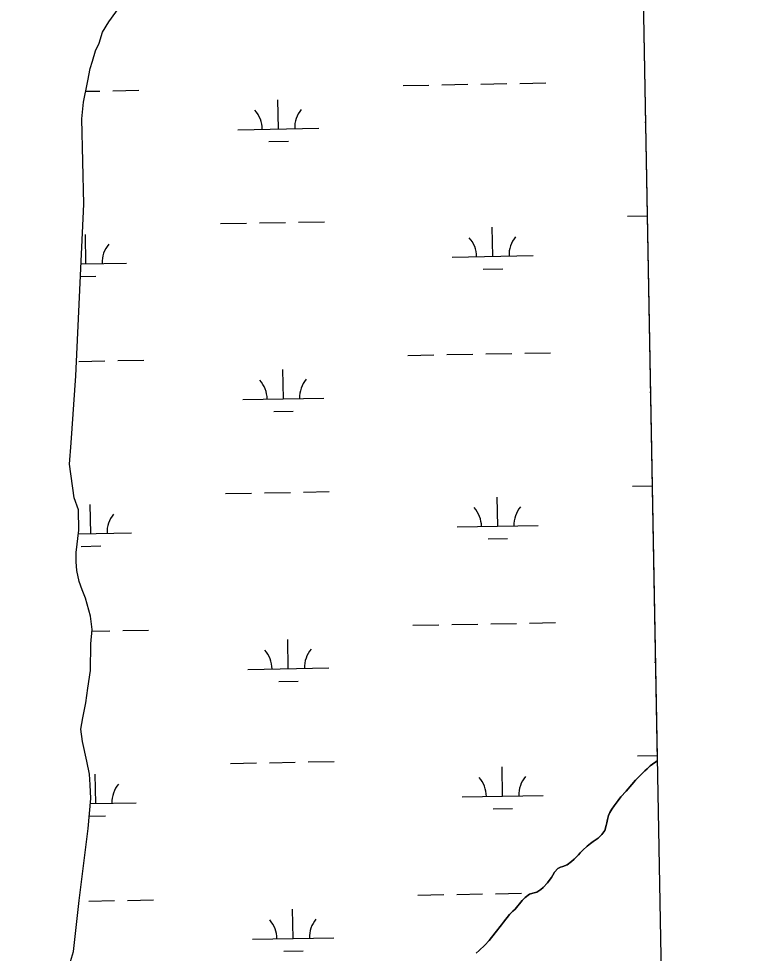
# Model space of a CAD drawing. Extents: x 3925854 to 3964121, y 224593 to 250589.
# Drawn here: x 3961133 to 3962042, y 236932 to 238084 of the extents above; entities that cross this region are included whole.
import ezdxf

# ---------------------------------------------------------------- set-up
doc = ezdxf.new("R2010")
doc.units = 0
for name, color, linetype in [('V-GRID-FRAM', 7, 'Continuous'), ('V-TOPO-SHOR', 7, 'Continuous'), ('V-WETL-SWMP', 7, 'Continuous')]:
    doc.layers.add(name, color=color, linetype=linetype)

msp = doc.modelspace()

# ---------------------------------------------------------------- linework, layer by layer
at = {"layer": 'V-GRID-FRAM'}
msp.add_lwpolyline([(3929791.517, 248207.597), (3961703.892, 248787.859), (3962042.387, 230608.264), (3930114.146, 230027.713), (3929791.517, 248207.597)], dxfattribs=at)
at = {"layer": 'V-TOPO-SHOR'}
for points in [[(3961210.46, 237960.228), (3961212.788, 237980.853), (3961217.874, 238007.133), (3961220.737, 238022.065), (3961223.833, 238031.307), (3961227.569, 238044.134), (3961231.863, 238053.364), (3961235.91, 238067.086), (3961243.834, 238079.866), (3961261.162, 238103.614), (3961268.73, 238111.012)], [(3961175.558, 236851.739), (3961200.431, 236934.065), (3961207.126, 236996.84), (3961218.304, 237085.605), (3961221.712, 237122.378), (3961221.003, 237139.147), (3961219.954, 237152.328), (3961216.546, 237168.528), (3961211.433, 237192.828), (3961209.51, 237208.114), (3961211.76, 237221.856), (3961215.561, 237240.37), (3961218.158, 237258.298), (3961221.101, 237280.412), (3961221.47, 237313.031), (3961223.166, 237330.67), (3961221.257, 237347.153), (3961215.221, 237369.367), (3961211.148, 237379.591), (3961207.371, 237389.808), (3961204.236, 237403.612), (3961203.46, 237414.395), (3961203.589, 237425.767), (3961206.89, 237453.266), (3961206.577, 237478.409), (3961201.055, 237493.136), (3961195.536, 237534.502), (3961197.33, 237560.818), (3961203.351, 237643.357), (3961213.165, 237855.145), (3961210.46, 237960.228)], [(3961696.923, 236931.683), (3961700.622, 236935.3), (3961707.587, 236941.831), (3961712.853, 236947.397), (3961720.414, 236956.875), (3961728.123, 236966.915), (3961730.693, 236970.259), (3961738.107, 236979.317), (3961741.953, 236983.635), (3961744.795, 236986.275), (3961748.213, 236990.033), (3961750.495, 236992.82), (3961753.772, 236996.58), (3961757.47, 237000.336), (3961762.58, 237004.498), (3961766.674, 237005.857), (3961771.753, 237007.207), (3961776.711, 237010.386), (3961779.691, 237012.743), (3961784.819, 237018.451), (3961786.82, 237021.24), (3961789.677, 237025.289), (3961791.256, 237028.082), (3961793.409, 237031.716), (3961797.535, 237036.029), (3961800.931, 237037.819), (3961803.892, 237038.628), (3961808.98, 237040.682), (3961814.372, 237044.839), (3961817.78, 237047.895), (3961822.904, 237053.181), (3961825.177, 237055.407), (3961828.452, 237058.743), (3961833.57, 237063.609), (3961837.826, 237066.935), (3961841.371, 237069.427), (3961847.322, 237073.439), (3961852.016, 237078.168), (3961855.449, 237083.192), (3961857.345, 237089.359), (3961857.941, 237092.306), (3961858.693, 237096.516), (3961860.155, 237101.563), (3961861.888, 237105.339), (3961864.181, 237109.253), (3961867.04, 237113.3), (3961871.896, 237119.995), (3961875.468, 237124.736), (3961881.872, 237131.556), (3961888.999, 237139.913), (3961893.556, 237144.925), (3961898.397, 237150.215), (3961901.811, 237153.692), (3961904.941, 237156.75), (3961907.642, 237159.251), (3961911.478, 237162.724), (3961914.175, 237164.944), (3961918.285, 237167.85), (3961920.229, 237169.046)]]:
    msp.add_lwpolyline(points, dxfattribs=at)
at = {"layer": 'V-WETL-SWMP'}
for p, q in [((3961891.108, 238733.028), (3961920.228, 237169.047)), ((3961243.835, 238079.866), (3961261.163, 238103.614)), ((3961235.91, 238067.087), (3961243.835, 238079.866)), ((3961231.864, 238053.365), (3961235.91, 238067.087)), ((3961227.569, 238044.135), (3961231.864, 238053.365)), ((3961223.833, 238031.308), (3961227.569, 238044.135)), ((3961220.736, 238022.064), (3961223.833, 238031.308)), ((3961217.873, 238007.132), (3961220.736, 238022.064)), ((3961212.788, 237980.852), (3961217.873, 238007.132)), ((3961702.681, 238003.042), (3961734.676, 238003.624)), ((3961750.673, 238003.915), (3961782.668, 238004.496)), ((3961215.367, 237994.181), (3961232.851, 237994.499)), ((3961248.848, 237994.79), (3961280.843, 237995.372)), ((3961606.697, 238001.297), (3961638.692, 238001.878)), ((3961654.689, 238002.169), (3961686.684, 238002.751)), ((3961210.46, 237960.227), (3961212.788, 237980.852)), ((3961453.053, 237947.753), (3961452.399, 237983.747)), ((3961213.165, 237855.144), (3961210.46, 237960.227)), ((3961403.061, 237946.844), (3961503.045, 237948.662)), ((3961904.886, 237955.968), (3961905.576, 237955.981)), ((3961441.336, 237932.106), (3961465.332, 237932.542)), ((3961203.351, 237643.356), (3961213.165, 237855.144)), ((3961381.756, 237831.005), (3961413.751, 237831.587)), ((3961429.748, 237831.878), (3961461.743, 237832.46)), ((3961477.74, 237832.75), (3961509.735, 237833.332)), ((3961883.581, 237840.13), (3961907.725, 237840.569)), ((3961717.389, 237790.67), (3961716.734, 237826.664)), ((3961215.564, 237781.546), (3961214.909, 237817.54)), ((3961667.397, 237789.761), (3961767.38, 237791.579)), ((3961209.75, 237781.44), (3961265.555, 237782.455)), ((3961705.671, 237775.024), (3961729.667, 237775.46)), ((3961209.034, 237765.993), (3961227.842, 237766.335)), ((3961660.737, 237669.549), (3961692.732, 237670.131)), ((3961708.729, 237670.422), (3961740.724, 237671.004)), ((3961756.721, 237671.295), (3961788.716, 237671.876)), ((3961206.904, 237661.297), (3961238.899, 237661.879)), ((3961254.896, 237662.17), (3961286.891, 237662.752)), ((3961612.745, 237668.677), (3961644.74, 237669.258)), ((3961459.101, 237615.133), (3961458.447, 237651.127)), ((3961197.331, 237560.819), (3961203.351, 237643.356)), ((3961409.109, 237614.224), (3961509.093, 237616.042)), ((3961910.934, 237623.348), (3961911.769, 237623.364)), ((3961447.384, 237599.486), (3961471.38, 237599.922)), ((3961195.537, 237534.501), (3961197.331, 237560.819)), ((3961201.056, 237493.136), (3961195.537, 237534.501)), ((3961387.804, 237498.385), (3961419.799, 237498.967)), ((3961435.796, 237499.258), (3961467.791, 237499.84)), ((3961483.788, 237500.13), (3961515.783, 237500.712)), ((3961889.629, 237507.51), (3961913.918, 237507.952)), ((3961206.576, 237478.409), (3961201.056, 237493.136)), ((3961723.437, 237458.05), (3961722.782, 237494.044)), ((3961206.891, 237453.265), (3961206.576, 237478.409)), ((3961221.612, 237448.926), (3961220.957, 237484.92)), ((3961203.588, 237425.767), (3961206.891, 237453.265)), ((3961673.445, 237457.141), (3961773.428, 237458.959)), ((3961206.336, 237448.648), (3961271.603, 237449.835)), ((3961711.719, 237442.404), (3961735.715, 237442.84)), ((3961209.894, 237433.279), (3961233.89, 237433.715)), ((3961203.459, 237414.395), (3961203.588, 237425.767)), ((3961204.235, 237403.612), (3961203.459, 237414.395)), ((3961207.372, 237389.809), (3961204.235, 237403.612)), ((3961211.147, 237379.59), (3961207.372, 237389.809)), ((3961215.222, 237369.368), (3961211.147, 237379.59)), ((3961221.256, 237347.153), (3961215.222, 237369.368)), ((3961223.165, 237330.67), (3961221.256, 237347.153)), ((3961618.793, 237336.057), (3961650.788, 237336.638)), ((3961666.785, 237336.929), (3961698.78, 237337.511)), ((3961714.777, 237337.802), (3961746.772, 237338.384)), ((3961762.769, 237338.675), (3961794.764, 237339.256)), ((3961221.47, 237313.031), (3961223.165, 237330.67)), ((3961222.991, 237328.86), (3961244.947, 237329.259)), ((3961260.944, 237329.55), (3961292.939, 237330.132)), ((3961221.101, 237280.412), (3961221.47, 237313.031)), ((3961465.149, 237282.513), (3961464.495, 237318.507)), ((3961916.983, 237290.728), (3961917.963, 237290.746)), ((3961218.158, 237258.298), (3961221.101, 237280.412)), ((3961415.157, 237281.604), (3961515.141, 237283.422)), ((3961453.432, 237266.866), (3961477.428, 237267.302)), ((3961215.561, 237240.369), (3961218.158, 237258.298)), ((3961211.761, 237221.856), (3961215.561, 237240.369)), ((3961209.51, 237208.114), (3961211.761, 237221.856)), ((3961211.433, 237192.828), (3961209.51, 237208.114)), ((3961216.546, 237168.528), (3961211.433, 237192.828)), ((3961895.677, 237174.89), (3961920.111, 237175.334)), ((3961219.954, 237152.328), (3961216.546, 237168.528)), ((3961393.852, 237165.765), (3961425.847, 237166.347)), ((3961441.844, 237166.638), (3961473.839, 237167.22)), ((3961489.836, 237167.51), (3961521.831, 237168.092)), ((3961911.477, 237162.724), (3961907.641, 237159.251)), ((3961914.175, 237164.944), (3961911.477, 237162.724)), ((3961918.286, 237167.851), (3961914.175, 237164.944)), ((3961920.228, 237169.047), (3961918.286, 237167.851)), ((3961221.003, 237139.147), (3961219.954, 237152.328)), ((3961227.66, 237116.306), (3961227.005, 237152.3)), ((3961729.485, 237125.43), (3961728.83, 237161.424)), ((3961901.812, 237153.692), (3961898.397, 237150.214)), ((3961904.94, 237156.75), (3961901.812, 237153.692)), ((3961907.641, 237159.251), (3961904.94, 237156.75)), ((3961888.999, 237139.913), (3961881.872, 237131.555)), ((3961893.556, 237144.924), (3961888.999, 237139.913)), ((3961898.397, 237150.214), (3961893.556, 237144.924)), ((3961221.711, 237122.378), (3961221.003, 237139.147)), ((3961881.872, 237131.555), (3961875.467, 237124.736)), ((3961218.303, 237085.604), (3961221.711, 237122.378)), ((3961221.137, 237116.187), (3961277.651, 237117.215)), ((3961679.493, 237124.521), (3961779.476, 237126.339)), ((3961871.897, 237119.994), (3961867.04, 237113.299)), ((3961875.467, 237124.736), (3961871.897, 237119.994)), ((3961717.767, 237109.784), (3961741.763, 237110.22)), ((3961861.887, 237105.34), (3961860.156, 237101.563)), ((3961864.181, 237109.252), (3961861.887, 237105.34)), ((3961867.04, 237113.299), (3961864.181, 237109.252)), ((3961219.705, 237100.727), (3961239.938, 237101.095)), ((3961858.693, 237096.516), (3961857.942, 237092.305)), ((3961860.156, 237101.563), (3961858.693, 237096.516)), ((3961207.125, 236996.84), (3961218.303, 237085.604)), ((3961855.449, 237083.192), (3961852.016, 237078.168)), ((3961857.346, 237089.359), (3961855.449, 237083.192)), ((3961857.942, 237092.305), (3961857.346, 237089.359)), ((3961847.322, 237073.439), (3961841.37, 237069.427)), ((3961852.016, 237078.168), (3961847.322, 237073.439)), ((3961833.569, 237063.609), (3961828.451, 237058.744)), ((3961837.826, 237066.936), (3961833.569, 237063.609)), ((3961841.37, 237069.427), (3961837.826, 237066.936)), ((3961817.78, 237047.895), (3961814.371, 237044.839)), ((3961822.903, 237053.181), (3961817.78, 237047.895)), ((3961825.178, 237055.406), (3961822.903, 237053.181)), ((3961828.451, 237058.744), (3961825.178, 237055.406)), ((3961797.535, 237036.028), (3961793.408, 237031.715)), ((3961800.93, 237037.818), (3961797.535, 237036.028)), ((3961803.893, 237038.628), (3961800.93, 237037.818)), ((3961808.979, 237040.681), (3961803.893, 237038.628)), ((3961814.371, 237044.839), (3961808.979, 237040.681)), ((3961789.678, 237025.288), (3961786.82, 237021.241)), ((3961791.257, 237028.083), (3961789.678, 237025.288)), ((3961793.408, 237031.715), (3961791.257, 237028.083)), ((3961784.819, 237018.451), (3961779.692, 237012.743)), ((3961786.82, 237021.241), (3961784.819, 237018.451)), ((3961624.841, 237003.437), (3961656.836, 237004.018)), ((3961672.833, 237004.309), (3961704.828, 237004.891)), ((3961720.825, 237005.182), (3961752.82, 237005.764)), ((3961762.581, 237004.498), (3961757.471, 237000.336)), ((3961766.675, 237005.858), (3961762.581, 237004.498)), ((3961771.754, 237007.207), (3961766.675, 237005.858)), ((3961776.712, 237010.385), (3961771.754, 237007.207)), ((3961779.692, 237012.743), (3961776.712, 237010.385)), ((3961200.43, 236934.064), (3961207.125, 236996.84)), ((3961219, 236996.057), (3961250.995, 236996.639)), ((3961266.992, 236996.93), (3961298.987, 236997.512)), ((3961748.214, 236990.033), (3961744.796, 236986.274)), ((3961750.495, 236992.82), (3961748.214, 236990.033)), ((3961753.772, 236996.58), (3961750.495, 236992.82)), ((3961757.471, 237000.336), (3961753.772, 236996.58)), ((3961471.197, 236949.893), (3961470.543, 236985.887)), ((3961738.107, 236979.318), (3961730.692, 236970.26)), ((3961741.953, 236983.634), (3961738.107, 236979.318)), ((3961744.796, 236986.274), (3961741.953, 236983.634)), ((3961728.122, 236966.914), (3961720.414, 236956.875)), ((3961730.692, 236970.26), (3961728.122, 236966.914)), ((3961720.414, 236956.875), (3961712.853, 236947.397)), ((3961421.206, 236948.984), (3961521.189, 236950.802)), ((3961712.853, 236947.397), (3961707.587, 236941.83)), ((3961175.557, 236851.74), (3961200.43, 236934.064)), ((3961459.48, 236934.246), (3961483.476, 236934.682)), ((3961700.622, 236935.299), (3961696.924, 236931.684)), ((3961707.587, 236941.83), (3961700.622, 236935.299))]:
    msp.add_line(p, q, dxfattribs=at)
for centre, start, end in [((3961397.811, 237947.223), 0.269879, 41.813537), ((3961508.278, 237949.232), 140.269876, 181.813534), ((3961662.146, 237790.141), 0.269879, 41.813537), ((3961772.614, 237792.149), 140.269876, 181.813534), ((3961270.789, 237783.025), 140.269876, 181.813534), ((3961403.859, 237614.603), 0.269879, 41.813537), ((3961514.326, 237616.612), 140.269876, 181.813534), ((3961668.194, 237457.521), 0.269879, 41.813537), ((3961778.662, 237459.529), 140.269876, 181.813534), ((3961276.837, 237450.405), 140.269876, 181.813534), ((3961409.907, 237281.983), 0.269879, 41.813537), ((3961520.374, 237283.992), 140.269876, 181.813534), ((3961282.885, 237117.785), 140.269876, 181.813534), ((3961674.242, 237124.901), 0.269879, 41.813537), ((3961784.71, 237126.909), 140.269876, 181.813534), ((3961415.955, 236949.363), 0.269879, 41.813537), ((3961526.422, 236951.372), 140.269876, 181.813534)]:
    msp.add_arc(centre, 35.246, start, end, dxfattribs=at)

doc.saveas('drawing.dxf')
